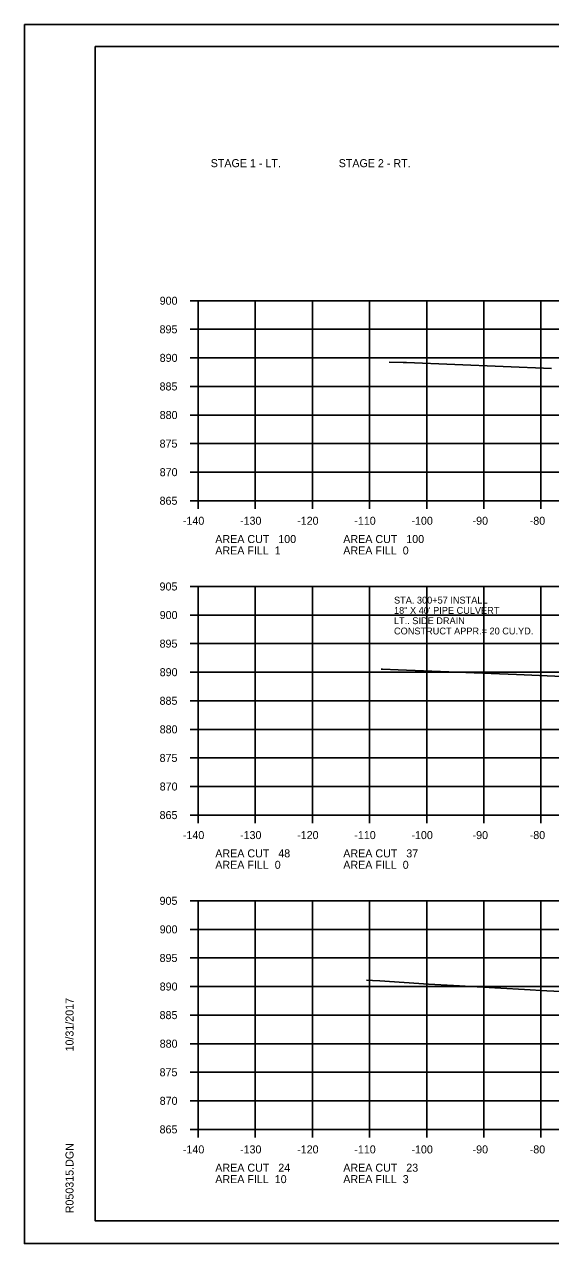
# Model space of a CAD drawing. Extents: x 1486524 to 1499135, y 326561 to 337924.
# Drawn here: x 1488812.5 to 1488904.6, y 333846 to 334059.3 of the extents above; entities that cross this region are included whole.
import ezdxf

# ---------------------------------------------------------------- set-up
doc = ezdxf.new("R2010")
doc.units = 0
for name, color, linetype in [('Default', 7, 'Continuous'), ('E_Const Align', 7, 'Continuous'), ('E_Const Align Station', 7, 'Continuous'), ('E_Ownership Information', 7, 'Continuous'), ('E_Property Line', 7, 'Continuous'), ('E_Quarter Calls', 7, 'Continuous'), ('E_Tract Number', 7, 'Continuous')]:
    doc.layers.add(name, color=color, linetype=linetype)

msp = doc.modelspace()

# ---------------------------------------------------------------- linework, layer by layer
at = {"layer": 'E_Const Align'}
for p, q in [((1488841.49, 334010.98), (1488842.89, 334010.98)), ((1488842.89, 333975.98), (1488842.89, 334010.98)), ((1488841.49, 334005.98), (1488842.89, 334005.98)), ((1488841.49, 334000.98), (1488842.89, 334000.98)), ((1488841.49, 333995.98), (1488842.89, 333995.98)), ((1488841.49, 333990.98), (1488842.89, 333990.98)), ((1488841.49, 333985.98), (1488842.89, 333985.98)), ((1488841.49, 333980.98), (1488842.89, 333980.98)), ((1488841.49, 333975.98), (1488842.89, 333975.98)), ((1488842.89, 333975.98), (1489122.89, 333975.98)), ((1488842.89, 333974.58), (1488842.89, 333975.98)), ((1488852.89, 333974.58), (1488852.89, 333975.98)), ((1488862.89, 333974.58), (1488862.89, 333975.98)), ((1488872.89, 333974.58), (1488872.89, 333975.98)), ((1488882.89, 333974.58), (1488882.89, 333975.98)), ((1488892.89, 333974.58), (1488892.89, 333975.98)), ((1488902.89, 333974.58), (1488902.89, 333975.98)), ((1488841.49, 333960.98), (1488842.89, 333960.98)), ((1488842.89, 333920.98), (1488842.89, 333960.98)), ((1488841.49, 333955.98), (1488842.89, 333955.98)), ((1488841.49, 333950.98), (1488842.89, 333950.98)), ((1488841.49, 333945.98), (1488842.89, 333945.98)), ((1488841.49, 333940.98), (1488842.89, 333940.98)), ((1488841.49, 333935.98), (1488842.89, 333935.98)), ((1488841.49, 333930.98), (1488842.89, 333930.98)), ((1488841.49, 333925.98), (1488842.89, 333925.98)), ((1488841.49, 333920.98), (1488842.89, 333920.98)), ((1488842.89, 333920.98), (1489122.89, 333920.98)), ((1488842.89, 333919.58), (1488842.89, 333920.98)), ((1488852.89, 333919.58), (1488852.89, 333920.98)), ((1488862.89, 333919.58), (1488862.89, 333920.98)), ((1488872.89, 333919.58), (1488872.89, 333920.98)), ((1488882.89, 333919.58), (1488882.89, 333920.98)), ((1488892.89, 333919.58), (1488892.89, 333920.98)), ((1488902.89, 333919.58), (1488902.89, 333920.98)), ((1488841.49, 333905.98), (1488842.89, 333905.98)), ((1488842.89, 333865.98), (1488842.89, 333905.98)), ((1488841.49, 333900.98), (1488842.89, 333900.98)), ((1488841.49, 333895.98), (1488842.89, 333895.98)), ((1488841.49, 333890.98), (1488842.89, 333890.98)), ((1488841.49, 333885.98), (1488842.89, 333885.98)), ((1488841.49, 333880.98), (1488842.89, 333880.98)), ((1488841.49, 333875.98), (1488842.89, 333875.98)), ((1488841.49, 333870.98), (1488842.89, 333870.98)), ((1488841.49, 333865.98), (1488842.89, 333865.98)), ((1488842.89, 333865.98), (1489122.89, 333865.98)), ((1488842.89, 333864.58), (1488842.89, 333865.98)), ((1488852.89, 333864.58), (1488852.89, 333865.98)), ((1488862.89, 333864.58), (1488862.89, 333865.98)), ((1488872.89, 333864.58), (1488872.89, 333865.98)), ((1488882.89, 333864.58), (1488882.89, 333865.98)), ((1488892.89, 333864.58), (1488892.89, 333865.98)), ((1488902.89, 333864.58), (1488902.89, 333865.98))]:
    msp.add_line(p, q, dxfattribs=at)
at = {"layer": 'E_Ownership Information'}
for p, q in [((1488842.89, 334010.98), (1489122.89, 334010.98)), ((1488842.89, 333975.98), (1488842.89, 334010.98)), ((1488852.89, 333975.98), (1488852.89, 334010.98)), ((1488862.89, 333975.98), (1488862.89, 334010.98)), ((1488872.89, 333975.98), (1488872.89, 334010.98)), ((1488882.89, 333975.98), (1488882.89, 334010.98)), ((1488892.89, 333975.98), (1488892.89, 334010.98)), ((1488902.89, 333975.98), (1488902.89, 334010.98)), ((1488842.89, 334005.98), (1489122.89, 334005.98)), ((1488842.89, 334000.98), (1489122.89, 334000.98)), ((1488842.89, 333995.98), (1489122.89, 333995.98)), ((1488842.89, 333990.98), (1489122.89, 333990.98)), ((1488842.89, 333985.98), (1489122.89, 333985.98)), ((1488842.89, 333980.98), (1489122.89, 333980.98)), ((1488842.89, 333975.98), (1489122.89, 333975.98)), ((1488842.89, 333960.98), (1489122.89, 333960.98)), ((1488842.89, 333920.98), (1488842.89, 333960.98)), ((1488852.89, 333920.98), (1488852.89, 333960.98)), ((1488862.89, 333920.98), (1488862.89, 333960.98)), ((1488872.89, 333920.98), (1488872.89, 333960.98)), ((1488882.89, 333920.98), (1488882.89, 333960.98)), ((1488892.89, 333920.98), (1488892.89, 333960.98)), ((1488902.89, 333920.98), (1488902.89, 333960.98)), ((1488842.89, 333955.98), (1489122.89, 333955.98)), ((1488842.89, 333950.98), (1489122.89, 333950.98)), ((1488842.89, 333945.98), (1489122.89, 333945.98)), ((1488842.89, 333940.98), (1489122.89, 333940.98)), ((1488842.89, 333935.98), (1489122.89, 333935.98)), ((1488842.89, 333930.98), (1489122.89, 333930.98)), ((1488842.89, 333925.98), (1489122.89, 333925.98)), ((1488842.89, 333920.98), (1489122.89, 333920.98)), ((1488842.89, 333905.98), (1489122.89, 333905.98)), ((1488842.89, 333865.98), (1488842.89, 333905.98)), ((1488852.89, 333865.98), (1488852.89, 333905.98)), ((1488862.89, 333865.98), (1488862.89, 333905.98)), ((1488872.89, 333865.98), (1488872.89, 333905.98)), ((1488882.89, 333865.98), (1488882.89, 333905.98)), ((1488892.89, 333865.98), (1488892.89, 333905.98)), ((1488902.89, 333865.98), (1488902.89, 333905.98)), ((1488842.89, 333900.98), (1489122.89, 333900.98)), ((1488842.89, 333895.98), (1489122.89, 333895.98)), ((1488842.89, 333890.98), (1489122.89, 333890.98)), ((1488842.89, 333885.98), (1489122.89, 333885.98)), ((1488842.89, 333880.98), (1489122.89, 333880.98)), ((1488842.89, 333875.98), (1489122.89, 333875.98)), ((1488842.89, 333870.98), (1489122.89, 333870.98)), ((1488842.89, 333865.98), (1489122.89, 333865.98))]:
    msp.add_line(p, q, dxfattribs=at)
at = {"layer": 'E_Property Line'}
for p, q in [((1488824.89, 334055.44), (1489141.07, 334055.44)), ((1488824.89, 333849.98), (1488824.89, 334055.44)), ((1488824.89, 333849.98), (1488824.89, 333849.98)), ((1489141.07, 333849.98), (1488824.89, 333849.98))]:
    msp.add_line(p, q, dxfattribs=at)
at = {"layer": 'E_Quarter Calls'}
for p, q in [((1488812.48, 334059.33), (1489145.82, 334059.33)), ((1488812.48, 333846), (1489145.82, 333846))]:
    msp.add_line(p, q, dxfattribs=at)
for points in [[(1488812.48, 334059.33), (1489145.82, 334059.33), (1489145.82, 333846), (1488812.48, 333846)], [(1489058.81, 334055.44), (1489058.81, 334045.56), (1489094.54, 334045.56), (1489094.54, 334042.64), (1489117.74, 334042.64), (1489117.74, 334018.31), (1489141.07, 334018.31), (1489141.07, 333849.98), (1488824.89, 333849.98), (1488824.89, 334055.44)]]:
    msp.add_lwpolyline(points, close=True, dxfattribs=at)
at = {"layer": 'E_Tract Number'}
for points in [[(1488876.34, 334000.24), (1488878.76, 334000.17), (1488879.35, 334000.16), (1488904.71, 333999.14)], [(1488874.93, 333946.5), (1488875.14, 333946.5), (1488877.92, 333946.41), (1488898.61, 333945.58), (1488908.02, 333945.15)], [(1488872.35, 333892.11), (1488873.39, 333892.05), (1488874.69, 333891.96), (1488883.23, 333891.42), (1488887.57, 333891.17), (1488899.99, 333890.47), (1488903.92, 333890.25), (1488909.93, 333889.93)]]:
    msp.add_lwpolyline(points, dxfattribs=at)

# ---------------------------------------------------------------- texts
at = {"layer": 'Default'}
for s, height, p in [('STAGE 1 - LT.', 1.4, (1488845.09, 334034.35)), ('STAGE 2 - RT.', 1.4, (1488867.49, 334034.35)), ('STA. 300+57 INSTALL', 1.2, (1488877.17, 333957.99)), ('18" X 40\' PIPE CULVERT', 1.2, (1488877.17, 333956.19)), ('LT.. SIDE DRAIN', 1.2, (1488877.17, 333954.39)), ('CONSTRUCT APPR.= 20 CU.YD.', 1.2, (1488877.17, 333952.59))]:
    msp.add_text(s, height=height, dxfattribs=at).set_placement(p)
at = {"layer": 'E_Const Align Station'}
for s, p in [('900', (1488836.16, 334010.28)), ('895', (1488836.14, 334005.28)), ('890', (1488836.16, 334000.28)), ('885', (1488836.14, 333995.28)), ('880', (1488836.16, 333990.28)), ('875', (1488836.14, 333985.28)), ('870', (1488836.16, 333980.28)), ('865', (1488836.14, 333975.28)), ('-140', (1488840.22, 333971.78)), ('-130', (1488850.22, 333971.78)), ('-120', (1488860.22, 333971.78)), ('-110', (1488870.22, 333971.78)), ('-100', (1488880.22, 333971.78)), ('-90', (1488890.92, 333971.78)), ('-80', (1488900.92, 333971.78)), ('AREA CUT   100', (1488845.89, 333968.58)), ('AREA CUT   100', (1488868.29, 333968.58)), ('AREA FILL  1', (1488845.89, 333966.58)), ('AREA FILL  0', (1488868.29, 333966.58)), ('905', (1488836.14, 333960.28)), ('900', (1488836.16, 333955.28)), ('895', (1488836.14, 333950.28)), ('890', (1488836.16, 333945.28)), ('885', (1488836.14, 333940.28)), ('880', (1488836.16, 333935.28)), ('875', (1488836.14, 333930.28)), ('870', (1488836.16, 333925.28)), ('865', (1488836.14, 333920.28)), ('-140', (1488840.22, 333916.78)), ('-130', (1488850.22, 333916.78)), ('-120', (1488860.22, 333916.78)), ('-110', (1488870.22, 333916.78)), ('-100', (1488880.22, 333916.78)), ('-90', (1488890.92, 333916.78)), ('-80', (1488900.92, 333916.78)), ('AREA CUT   48', (1488845.89, 333913.58)), ('AREA CUT   37', (1488868.29, 333913.58)), ('AREA FILL  0', (1488845.89, 333911.58)), ('AREA FILL  0', (1488868.29, 333911.58)), ('905', (1488836.14, 333905.28)), ('900', (1488836.16, 333900.28)), ('895', (1488836.14, 333895.28)), ('890', (1488836.16, 333890.28)), ('885', (1488836.14, 333885.28)), ('880', (1488836.16, 333880.28)), ('875', (1488836.14, 333875.28)), ('870', (1488836.16, 333870.28)), ('865', (1488836.14, 333865.28)), ('-140', (1488840.22, 333861.78)), ('-130', (1488850.22, 333861.78)), ('-120', (1488860.22, 333861.78)), ('-110', (1488870.22, 333861.78)), ('-100', (1488880.22, 333861.78)), ('-90', (1488890.92, 333861.78)), ('-80', (1488900.92, 333861.78)), ('AREA CUT   24', (1488845.89, 333858.58)), ('AREA CUT   23', (1488868.29, 333858.58)), ('AREA FILL  10', (1488845.89, 333856.58)), ('AREA FILL  3', (1488868.29, 333856.58))]:
    msp.add_text(s, height=1.4, dxfattribs=at).set_placement(p)
at = {"layer": 'E_Property Line'}
for s, p in [('10/31/2017', (1488821.08, 333879.62)), ('R050315.DGN', (1488821.08, 333851.3))]:
    msp.add_text(s, height=1.4, rotation=90, dxfattribs=at).set_placement(p)

doc.saveas('drawing.dxf')
